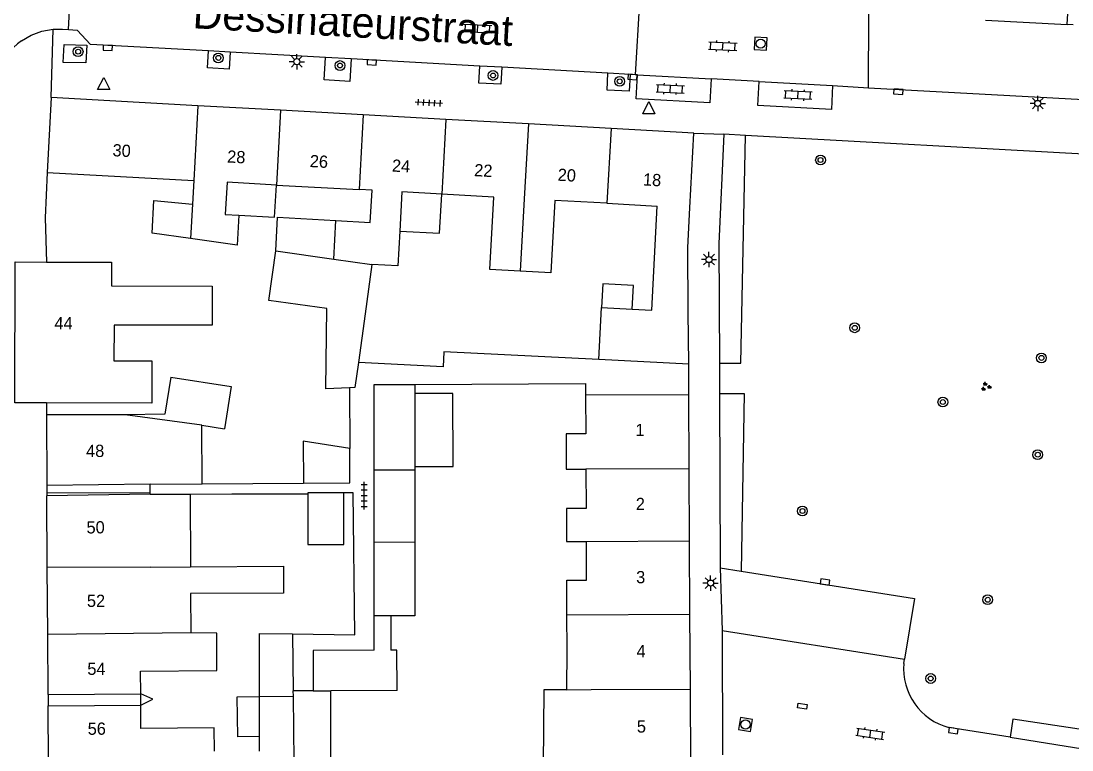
# Model space of a CAD drawing. Extents: x 132998 to 136004, y 396998 to 398512.
# Drawn here: x 133100.5 to 133186.4, y 398330.2 to 398389.8 of the extents above; entities that cross this region are included whole.
import ezdxf

# ---------------------------------------------------------------- set-up
doc = ezdxf.new("R2010")
doc.units = 0
for name, color, linetype in [('gg-afsc-erfafscheiding', 7, 'Continuous'), ('gg-afsc-muur', 7, 'Continuous'), ('gg-anno-huisnummerreeks BGT', 7, 'Continuous'), ('gg-anno-openbare ruimte label', 7, 'Continuous'), ('gg-bbg-bijgebouw', 7, 'Continuous'), ('gg-bbg-gedigitaliseerde bebouwing', 7, 'Continuous'), ('gg-bbg-gedigitaliseerde bebouwing onder overbouw', 7, 'Continuous'), ('gg-bbg-gedigitaliseerde bijgebouw', 7, 'Continuous'), ('gg-bbg-gedigitaliseerde overbouw', 7, 'Continuous'), ('gg-bbg-hoofdgebouw', 7, 'Continuous'), ('gg-bbg-luifel en loopbrug', 7, 'Continuous'), ('gg-bbg-pand overbouw', 7, 'Continuous'), ('gg-bbg-tussenscheiding', 7, 'Continuous'), ('gg-bbg-tussenscheiding niveau 01', 7, 'Continuous'), ('gg-knt-verharding', 7, 'Continuous'), ('gg-knt-verharding nz', 7, 'Continuous'), ('gt-grn-groengrens', 7, 'Continuous'), ('gt-grn-weggrens', 7, 'Continuous'), ('gt-symb-boom', 7, 'Continuous'), ('gt-symb-groenvak', 7, 'Continuous'), ('gt-symb-klinker verharding', 7, 'Continuous'), ('gt-symb-kolk', 7, 'Continuous'), ('gt-symb-kolk center center', 7, 'Continuous'), ('gt-symb-lichtmast', 7, 'Continuous'), ('gt-symb-rioolschacht', 7, 'Continuous'), ('gt-symb-tegel verharding', 7, 'Continuous'), ('gt-symb-waterafsluiter', 7, 'Continuous')]:
    doc.layers.add(name, color=color, linetype=linetype)

# ---------------------------------------------------------------- blocks, each defined once
blk = doc.blocks.new('gt0-BOOM')
at = {"layer": 'gt-symb-boom'}
for radius in [0.4, 0.2]:
    blk.add_circle((0, 0), radius, dxfattribs=at)
blk = doc.blocks.new('gt0-KOLK')
at = {"layer": 'gt-symb-kolk'}
blk.add_lwpolyline([(0, 0), (0.375, 0), (0.375, 0.4), (-0.375, 0.4), (-0.375, 0), (0, 0)], dxfattribs=at)
blk = doc.blocks.new('gt0-LMAST')
at = {"layer": 'gt-symb-lichtmast'}
for p, q in [((-0.182, 0.173), (-0.447, 0.438)), ((-0.005, 0.246), (-0.005, 0.621)), ((0.172, 0.173), (0.437, 0.438)), ((-0.255, -0.004), (-0.63, -0.004)), ((-0.182, -0.181), (-0.447, -0.446)), ((-0.005, -0.254), (-0.005, -0.629)), ((0.437, -0.446), (0.172, -0.181)), ((0.245, -0.004), (0.62, -0.004))]:
    blk.add_line(p, q, dxfattribs=at)
blk.add_circle((-0.005, -0.004), 0.25, dxfattribs=at)
blk = doc.blocks.new('gt0-TEG1')
at = {"layer": 'gt-symb-tegel verharding'}
for p, q in [((-1.125, 0), (1.125, 0)), ((-0.9, -0.25), (-0.9, 0.25)), ((-0.45, -0.25), (-0.45, 0.25)), ((0, -0.25), (0, 0.25)), ((0.45, -0.25), (0.45, 0.25)), ((0.9, -0.25), (0.9, 0.25))]:
    blk.add_line(p, q, dxfattribs=at)
blk = doc.blocks.new('gt0-WAFSL')
at = {"layer": 'gt-symb-waterafsluiter'}
for p, q in [((-0.5, -0.333), (0, 0.667)), ((0, 0.667), (0.5, -0.333)), ((0.5, -0.333), (-0.5, -0.333))]:
    blk.add_line(p, q, dxfattribs=at)
blk = doc.blocks.new('gt0-KL1')
at = {"layer": 'gt-symb-klinker verharding'}
for p, q in [((-1.15, 0.3), (1.15, 0.3)), ((-1, -0.3), (-1, 0.3)), ((-0.5, 0.3), (-0.5, 0.45)), ((0, -0.3), (0, 0.3)), ((0.5, 0.3), (0.5, 0.45)), ((1, -0.3), (1, 0.3)), ((-1.15, -0.3), (1.15, -0.3)), ((-0.5, -0.45), (-0.5, -0.3)), ((0.5, -0.45), (0.5, -0.3))]:
    blk.add_line(p, q, dxfattribs=at)
blk = doc.blocks.new('gt0-RS')
at = {"layer": 'gt-symb-rioolschacht'}
blk.add_lwpolyline([(-0.5, -0.5), (0.5, -0.5), (0.5, 0.5), (-0.5, 0.5)], close=True, dxfattribs=at)
blk.add_circle((0, 0), 0.375, dxfattribs=at)
blk = doc.blocks.new('gt0-KOLKCC')
at = {"layer": 'gt-symb-kolk center center'}
blk.add_lwpolyline([(-0.375, 0.2), (0.375, 0.2), (0.375, -0.2), (-0.375, -0.2)], close=True, dxfattribs=at)
blk = doc.blocks.new('gt0-GRVAK')
at = {"layer": 'gt-symb-groenvak'}
for p, q in [((-0.11, 0.189), (-0.228, 0.24)), ((-0.182, 0.153), (0.088, 0.153)), ((-0.091, 0.211), (-0.156, 0.322)), ((-0.047, 0.214), (-0.047, 0.393)), ((-0.004, 0.211), (0.061, 0.322)), ((0.015, 0.189), (0.133, 0.24)), ((0.262, -0.052), (0.197, 0.059)), ((0.305, -0.049), (0.305, 0.13)), ((0.349, -0.052), (0.414, 0.059)), ((-0.245, -0.228), (-0.363, -0.177)), ((-0.318, -0.264), (-0.047, -0.264)), ((-0.226, -0.206), (-0.291, -0.095)), ((-0.183, -0.203), (-0.183, -0.024)), ((-0.139, -0.206), (-0.074, -0.095)), ((-0.12, -0.228), (-0.002, -0.177)), ((0.243, -0.074), (0.125, -0.023)), ((0.17, -0.11), (0.441, -0.11)), ((0.368, -0.074), (0.486, -0.023))]:
    blk.add_line(p, q, dxfattribs=at)

msp = doc.modelspace()

# ---------------------------------------------------------------- linework, layer by layer
at = {"layer": 'gg-afsc-erfafscheiding'}
for p, q in [((133127.313, 398359.839), (133127.343, 398354.865)), ((133115.272, 398351.974), (133123.56, 398352.024))]:
    msp.add_line(p, q, dxfattribs=at)
for points in [[(133147.719, 398362.132), (133135.031, 398362.782), (133134.968, 398361.55), (133128.043, 398361.894)], [(133132.672, 398360.101), (133146.626, 398360.17), (133146.631, 398359.218)], [(133114.278, 398351.139), (133117.707, 398351.16), (133123.922, 398351.16)], [(133122.657, 398339.706), (133127.757, 398339.638), (133127.624, 398351.237), (133126.856, 398351.248)], [(133110.255, 398333.876), (133111.224, 398334.359), (133110.25, 398334.795)]]:
    msp.add_lwpolyline(points, dxfattribs=at)
at = {"layer": 'gg-afsc-muur'}
msp.add_line((133155.08, 398359.26), (133155.081, 398361.754), dxfattribs=at)
at = {"layer": 'gg-bbg-bijgebouw'}
msp.add_lwpolyline([(133112.696, 398360.709), (133117.637, 398359.942), (133117.099, 398356.474)], dxfattribs=at)
at = {"layer": 'gg-bbg-gedigitaliseerde bebouwing'}
for p, q in [((133102.6, 398377.45), (133114.585, 398376.789)), ((133114.585, 398376.789), (133114.478, 398374.841)), ((133121.343, 398376.416), (133128.101, 398376.043)), ((133148.375, 398374.924), (133152.481, 398374.697)), ((133126.028, 398370.363), (133126.201, 398373.512)), ((133147.719, 398362.132), (133147.938, 398366.398)), ((133147.938, 398366.398), (133150.436, 398366.27)), ((133155.081, 398361.754), (133147.719, 398362.132)), ((133155.08, 398359.26), (133146.631, 398359.218)), ((133108.979, 398357.626), (133102.53, 398357.61)), ((133115.272, 398351.974), (133115.243, 398356.766)), ((133111.014, 398351.948), (133115.272, 398351.974)), ((133111.019, 398351.119), (133114.278, 398351.139)), ((133114.278, 398351.139), (133114.312, 398345.193)), ((133145.119, 398338.416), (133145.105, 398341.254)), ((133116.473, 398339.762), (133114.345, 398339.781)), ((133145.102, 398335.127), (133145.119, 398338.416))]:
    msp.add_line(p, q, dxfattribs=at)
for points in [[(133121.343, 398376.416), (133117.305, 398376.639), (133117.16, 398374.011), (133118.266, 398373.95)], [(133126.201, 398373.512), (133129.024, 398373.356), (133129.169, 398375.984), (133128.101, 398376.043)], [(133134.859, 398375.67), (133131.608, 398375.849), (133131.431, 398372.649)], [(133141.29, 398369.373), (133138.787, 398369.511), (133139.12, 398375.435), (133134.859, 398375.67)], [(133148.375, 398374.924), (133144.114, 398375.159), (133143.794, 398369.235), (133141.29, 398369.373)], [(133118.266, 398373.95), (133118.131, 398371.488), (133114.322, 398372.031)], [(133150.436, 398366.27), (133152.045, 398366.187), (133152.481, 398374.697)], [(133131.431, 398372.649), (133131.274, 398369.8), (133129.154, 398369.917)], [(133102.53, 398370.112), (133107.865, 398370.096), (133107.859, 398368.16), (133116.101, 398368.137), (133116.092, 398364.94), (133108.067, 398364.94), (133108.059, 398362.033), (133111.15, 398362.025), (133111.141, 398358.571), (133102.534, 398358.59)], [(133146.631, 398359.218), (133146.647, 398356.072), (133145.033, 398356.064), (133145.048, 398353.162), (133146.659, 398353.17)], [(133146.659, 398353.17), (133146.675, 398349.962), (133145.062, 398349.954), (133145.076, 398347.253), (133146.691, 398347.261)], [(133145.105, 398341.254), (133145.091, 398344.093), (133146.707, 398344.101), (133146.691, 398347.261)], [(133114.312, 398345.193), (133121.911, 398345.239), (133121.925, 398343.041), (133114.325, 398342.995), (133114.345, 398339.781)], [(133110.25, 398334.795), (133110.239, 398336.661), (133116.473, 398336.698), (133116.473, 398339.762)], [(133145.102, 398335.127), (133143.204, 398335.137), (133143.172, 398328.96)], [(133116.276, 398330.114), (133116.264, 398332.01), (133110.267, 398331.974), (133110.255, 398333.876)]]:
    msp.add_lwpolyline(points, dxfattribs=at)
at = {"layer": 'gg-bbg-gedigitaliseerde bebouwing onder overbouw'}
for p, q in [((133111.014, 398351.948), (133102.574, 398351.83)), ((133111.019, 398351.119), (133102.579, 398350.99)), ((133102.668, 398334.75), (133110.25, 398334.795)), ((133102.674, 398333.83), (133110.255, 398333.876))]:
    msp.add_line(p, q, dxfattribs=at)
at = {"layer": 'gg-bbg-gedigitaliseerde bijgebouw'}
for p, q in [((133121.284, 398371.039), (133126.028, 398370.363)), ((133132.672, 398360.101), (133132.672, 398359.354)), ((133132.672, 398359.354), (133132.672, 398353.382)), ((133115.243, 398356.766), (133117.099, 398356.474)), ((133132.672, 398353.382), (133132.672, 398353.101)), ((133129.326, 398347.176), (133129.326, 398353.085)), ((133132.672, 398353.101), (133132.672, 398347.193)), ((133129.326, 398341.176), (133129.326, 398347.176)), ((133130.69, 398341.183), (133130.69, 398338.382)), ((133129.326, 398338.375), (133129.326, 398341.176)), ((133122.657, 398339.706), (133122.721, 398335.032)), ((133129.326, 398338.375), (133124.347, 398338.331)), ((133124.347, 398338.331), (133124.347, 398335.04)), ((133119.958, 398331.315), (133119.958, 398334.577)), ((133124.347, 398335.04), (133122.721, 398335.032)), ((133131.227, 398335.073), (133125.79, 398335.047)), ((133125.79, 398328.855), (133125.79, 398335.047)), ((133119.958, 398330.114), (133119.958, 398331.315))]:
    msp.add_line(p, q, dxfattribs=at)
for points in [[(133114.322, 398372.031), (133111.179, 398372.479), (133111.327, 398375.162), (133114.478, 398374.841)], [(133127.313, 398359.839), (133125.372, 398359.74), (133125.474, 398366.31), (133120.722, 398366.966), (133121.284, 398371.039)], [(133129.154, 398369.917), (133128.595, 398365.879), (133128.043, 398361.894)], [(133128.043, 398361.894), (133127.762, 398359.862), (133127.313, 398359.839)], [(133112.696, 398360.709), (133112.224, 398357.669), (133108.979, 398357.626)], [(133129.326, 398353.085), (133129.326, 398360.101), (133132.672, 398360.101)], [(133127.343, 398354.865), (133123.539, 398355.462), (133123.56, 398352.024)], [(133123.56, 398352.024), (133127.36, 398352.047), (133127.343, 398354.865)], [(133126.856, 398351.248), (133123.922, 398351.248), (133123.922, 398351.16)], [(133123.922, 398351.16), (133123.922, 398347.027), (133126.856, 398347.027), (133126.856, 398351.248)], [(133132.672, 398347.193), (133132.672, 398341.192), (133130.69, 398341.183)], [(133119.958, 398334.577), (133119.958, 398339.73), (133122.657, 398339.706)], [(133131.227, 398335.073), (133131.197, 398338.384), (133130.69, 398338.382)]]:
    msp.add_lwpolyline(points, dxfattribs=at)
at = {"layer": 'gg-bbg-gedigitaliseerde overbouw'}
for p, q in [((133111.018, 398351.278), (133111.014, 398351.948)), ((133111.019, 398351.119), (133111.018, 398351.278)), ((133110.255, 398333.876), (133110.25, 398334.795))]:
    msp.add_line(p, q, dxfattribs=at)
at = {"layer": 'gg-bbg-hoofdgebouw'}
for p, q in [((133102.931, 398383.56), (133102.6, 398377.45)), ((133114.922, 398382.898), (133102.931, 398383.56)), ((133121.68, 398382.525), (133114.922, 398382.898)), ((133128.438, 398382.152), (133121.68, 398382.525)), ((133135.196, 398381.779), (133128.438, 398382.152)), ((133141.954, 398381.406), (133135.196, 398381.779)), ((133148.712, 398381.033), (133141.954, 398381.406)), ((133155.47, 398380.66), (133148.712, 398381.033)), ((133155.151, 398374.55), (133155.47, 398380.66)), ((133155.11, 398353.212), (133155.08, 398359.26)), ((133102.53, 398357.61), (133102.574, 398351.83)), ((133155.139, 398347.303), (133155.11, 398353.212)), ((133102.606, 398345.122), (133102.579, 398350.99)), ((133155.168, 398341.304), (133155.139, 398347.303)), ((133102.639, 398339.644), (133102.606, 398345.122)), ((133155.198, 398335.19), (133155.168, 398341.304)), ((133102.668, 398334.75), (133102.639, 398339.644)), ((133155.229, 398329), (133155.198, 398335.19)), ((133102.702, 398329.147), (133102.674, 398333.83))]:
    msp.add_line(p, q, dxfattribs=at)
for points in [[(133155.081, 398361.754), (133155.031, 398366.034), (133154.992, 398371.313), (133155.151, 398374.55)], [(133102.534, 398358.59), (133099.95, 398358.6), (133099.98, 398370.12), (133102.53, 398370.112)]]:
    msp.add_lwpolyline(points, dxfattribs=at)
at = {"layer": 'gg-bbg-luifel en loopbrug'}
for points in [[(133118.266, 398373.95), (133121.198, 398373.788), (133121.343, 398376.416)], [(133131.431, 398372.649), (133134.682, 398372.47), (133134.859, 398375.67)], [(133121.284, 398371.039), (133121.434, 398373.775), (133126.201, 398373.512)], [(133150.436, 398366.27), (133150.535, 398368.202), (133148.037, 398368.33), (133147.938, 398366.398)], [(133132.672, 398353.382), (133135.801, 398353.397), (133135.772, 398359.369), (133132.672, 398359.354)], [(133119.958, 398331.315), (133118.175, 398331.289), (133118.127, 398334.55), (133119.958, 398334.577)]]:
    msp.add_lwpolyline(points, dxfattribs=at)
at = {"layer": 'gg-bbg-pand overbouw'}
for p, q in [((133102.574, 398351.83), (133102.578, 398351.226)), ((133102.578, 398351.226), (133102.579, 398350.99)), ((133102.668, 398334.75), (133102.674, 398333.83))]:
    msp.add_line(p, q, dxfattribs=at)
at = {"layer": 'gg-bbg-tussenscheiding'}
for p, q in [((133114.922, 398382.898), (133114.585, 398376.789)), ((133121.68, 398382.525), (133121.343, 398376.416)), ((133128.438, 398382.152), (133128.101, 398376.043)), ((133135.196, 398381.779), (133134.859, 398375.67)), ((133141.954, 398381.406), (133141.617, 398375.297)), ((133148.712, 398381.033), (133148.375, 398374.924)), ((133114.478, 398374.841), (133114.322, 398372.031)), ((133141.617, 398375.297), (133141.29, 398369.373)), ((133126.028, 398370.363), (133129.154, 398369.917)), ((133115.243, 398356.766), (133108.979, 398357.626)), ((133132.672, 398353.101), (133129.326, 398353.085)), ((133155.11, 398353.212), (133146.659, 398353.17)), ((133146.691, 398347.261), (133155.139, 398347.303)), ((133132.672, 398347.193), (133129.326, 398347.176)), ((133111.055, 398345.173), (133102.606, 398345.122)), ((133111.055, 398345.173), (133114.312, 398345.193)), ((133130.69, 398341.183), (133129.326, 398341.176)), ((133145.105, 398341.254), (133155.168, 398341.304)), ((133114.345, 398339.781), (133102.639, 398339.644)), ((133147.079, 398335.151), (133155.198, 398335.19)), ((133119.958, 398334.577), (133122.727, 398334.618)), ((133122.727, 398334.618), (133122.721, 398335.032)), ((133122.799, 398329.268), (133122.727, 398334.618)), ((133124.347, 398335.04), (133125.79, 398335.047)), ((133145.102, 398335.127), (133147.079, 398335.151))]:
    msp.add_line(p, q, dxfattribs=at)
at = {"layer": 'gg-bbg-tussenscheiding niveau 01'}
msp.add_line((133102.578, 398351.226), (133111.018, 398351.278), dxfattribs=at)
at = {"layer": 'gg-knt-verharding'}
for p, q in [((133104.343, 398389.133), (133104.594, 398394.047)), ((133151.049, 398391.412), (133150.696, 398385.439)), ((133186.003, 398389.536), (133186.118, 398391.326)), ((133169.759, 398384.377), (133169.791, 398390.395)), ((133186.501, 398389.509), (133186.003, 398389.536)), ((133115.783, 398387.382), (133106.148, 398387.918)), ((133117.552, 398387.283), (133115.783, 398387.382)), ((133125.362, 398386.849), (133117.552, 398387.283)), ((133127.455, 398386.732), (133125.362, 398386.849)), ((133137.974, 398386.147), (133127.455, 398386.732)), ((133139.768, 398386.047), (133137.974, 398386.147)), ((133148.46, 398385.563), (133139.768, 398386.047)), ((133150.27, 398385.463), (133148.46, 398385.563)), ((133150.696, 398385.439), (133150.27, 398385.463)), ((133150.875, 398385.429), (133150.696, 398385.439)), ((133156.902, 398385.093), (133156.779, 398383.139)), ((133160.816, 398384.876), (133156.902, 398385.093)), ((133160.71, 398382.923), (133160.816, 398384.876)), ((133166.811, 398384.542), (133169.759, 398384.377)), ((133169.759, 398384.377), (133201.878, 398382.591)), ((133159.695, 398380.471), (133157.93, 398380.57)), ((133205.741, 398377.901), (133159.695, 398380.471)), ((133157.577, 398361.84), (133157.586, 398359.356)), ((133157.586, 398359.356), (133157.639, 398345.097)), ((133102.534, 398358.59), (133102.53, 398357.61)), ((133157.639, 398345.097), (133159.356, 398344.827)), ((133157.639, 398345.097), (133157.81, 398339.969)), ((133157.81, 398339.969), (133157.84, 398329.8)), ((133172.65, 398337.29), (133172.72, 398337.64)), ((133181.346, 398331.246), (133176.349, 398332.04))]:
    msp.add_line(p, q, dxfattribs=at)
for points in [[(133100.505, 398388.22), (133101.298, 398388.681), (133102.159, 398388.996), (133103.092, 398389.156)], [(133103.092, 398389.156), (133103.848, 398389.167), (133104.343, 398389.133)], [(133104.343, 398389.133), (133105.057, 398389.085), (133106.148, 398387.918)], [(133103.906, 398386.435), (133103.997, 398387.895), (133105.845, 398387.866), (133105.754, 398386.407), (133103.906, 398386.435)], [(133117.552, 398387.283), (133117.474, 398385.881), (133115.707, 398386.013), (133115.783, 398387.382)], [(133127.455, 398386.732), (133127.353, 398384.894), (133125.26, 398385.016), (133125.362, 398386.849)], [(133139.768, 398386.047), (133139.691, 398384.664), (133137.896, 398384.742), (133137.974, 398386.147)], [(133150.27, 398385.463), (133150.194, 398384.101), (133148.383, 398384.173), (133148.46, 398385.563)], [(133156.779, 398383.139), (133150.769, 398383.469), (133150.875, 398385.429)], [(133166.811, 398384.542), (133166.731, 398382.593), (133160.71, 398382.923)], [(133157.93, 398380.57), (133157.54, 398371.64), (133157.577, 398361.84)], [(133102.6, 398377.45), (133102.43, 398373.73), (133102.53, 398370.112)], [(133159.356, 398344.827), (133173.533, 398342.598), (133172.72, 398337.64)], [(133187.301, 398330.301), (133187.546, 398331.828), (133181.577, 398332.735), (133181.346, 398331.246)]]:
    msp.add_lwpolyline(points, dxfattribs=at)
for centre, radius, start, end in [((133103.531, 398383.935), 5.246, 125.2302, 162.288), ((133177.623, 398336.866), 4.991, 175.12447, 255.21039)]:
    msp.add_arc(centre, radius, start, end, dxfattribs=at)
at = {"layer": 'gg-knt-verharding nz'}
for p, q in [((133179.342, 398389.896), (133186.003, 398389.536)), ((133150.875, 398385.429), (133156.902, 398385.093)), ((133160.816, 398384.876), (133166.811, 398384.542)), ((133157.81, 398339.969), (133172.72, 398337.64)), ((133181.346, 398331.246), (133187.301, 398330.301))]:
    msp.add_line(p, q, dxfattribs=at)
at = {"layer": 'gt-grn-groengrens'}
for points in [[(133157.577, 398361.84), (133159.335, 398361.847), (133159.695, 398380.471)], [(133157.586, 398359.356), (133159.599, 398359.364), (133159.356, 398344.827)]]:
    msp.add_lwpolyline(points, dxfattribs=at)
at = {"layer": 'gt-grn-weggrens'}
for p, q in [((133102.931, 398383.56), (133103.092, 398389.156)), ((133155.47, 398380.66), (133157.93, 398380.57))]:
    msp.add_line(p, q, dxfattribs=at)

# ---------------------------------------------------------------- block references
at = {"layer": 'gt-symb-boom'}
for p in [(133105.125, 398387.326), (133116.598, 398386.811), (133126.544, 398386.186), (133139.063, 398385.375), (133149.422, 398384.895), (133165.843, 398378.459), (133168.643, 398364.738), (133183.911, 398362.274), (133175.848, 398358.663), (133183.61, 398354.356), (133164.364, 398349.75), (133179.518, 398342.495), (133174.849, 398336.054)]:
    msp.add_blockref('gt0-BOOM', p, dxfattribs=at)
at = {"layer": 'gt-symb-groenvak'}
msp.add_blockref('gt0-GRVAK', (133179.368, 398359.926), dxfattribs=at)
at = {"layer": 'gt-symb-klinker verharding'}
for p, rotation in [((133137.791, 398389.225), -2.8080530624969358), ((133157.853, 398387.767), -2.8080530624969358), ((133153.552, 398384.281), -2.9224726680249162), ((133164, 398383.784), -2.9224726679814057), ((133169.913, 398331.537), -8.567589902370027)]:
    msp.add_blockref('gt0-KL1', p, dxfattribs=dict(at, rotation=rotation))
at = {"layer": 'gt-symb-kolk'}
for p, rotation in [((133107.557, 398387.839), 177.53533664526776), ((133129.152, 398386.638), 176.7883742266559), ((133150.476, 398385.451), 176.78837422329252), ((133172.215, 398384.244), 177.0775273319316), ((133166.246, 398344.147), 171.89420641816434), ((133176.738, 398331.979), 171.43241009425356)]:
    msp.add_blockref('gt0-KOLK', p, dxfattribs=dict(at, rotation=rotation))
at = {"layer": 'gt-symb-kolk center center', "rotation": -8.454261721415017}
msp.add_blockref('gt0-KOLKCC', (133164.354, 398333.787), dxfattribs=at)
at = {"layer": 'gt-symb-lichtmast'}
for p in [(133123.017, 398386.504), (133183.616, 398383.094), (133156.726, 398370.324), (133156.859, 398343.859)]:
    msp.add_blockref('gt0-LMAST', p, dxfattribs=at)
at = {"layer": 'gt-symb-rioolschacht'}
for p, rotation in [((133160.951, 398387.977), -3.5548886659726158), ((133159.706, 398332.289), -8.916036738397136)]:
    msp.add_blockref('gt0-RS', p, dxfattribs=dict(at, rotation=rotation))
at = {"layer": 'gt-symb-tegel verharding'}
for p, rotation in [((133133.812, 398383.143), 176.84560781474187), ((133128.515, 398351.004), 90)]:
    msp.add_blockref('gt0-TEG1', p, dxfattribs=dict(at, rotation=rotation))
at = {"layer": 'gt-symb-waterafsluiter'}
for p in [(133107.223, 398384.555), (133151.805, 398382.579)]:
    msp.add_blockref('gt0-WAFSL', p, dxfattribs=at)

# ---------------------------------------------------------------- texts
at = {"layer": 'gg-anno-huisnummerreeks BGT'}
for s, rotation, p in [('30', 356.8, (133107.919, 398378.778)), ('28', 356.8, (133117.294, 398378.261)), ('26', 356.8, (133124.052, 398377.888)), ('24', 356.8, (133130.773, 398377.517)), ('22', 356.8, (133137.499, 398377.145)), ('20', 356.8, (133144.326, 398376.769)), ('18', 356.8, (133151.302, 398376.384)), ('44', 359.8, (133103.189, 398364.617)), ('1', 0.3, (133150.708, 398355.88)), ('48', 0.5, (133105.78, 398354.161)), ('2', 0.3, (133150.738, 398349.827)), ('50', 0.3, (133105.816, 398347.917)), ('3', 0.3, (133150.767, 398343.841)), ('52', 0.3, (133105.848, 398341.904)), ('4', 0.3, (133150.797, 398337.784)), ('54', 0.3, (133105.882, 398336.344)), ('5', 0.3, (133150.827, 398331.631)), ('56', 0.3, (133105.911, 398331.448))]:
    msp.add_text(s, height=1, rotation=rotation, dxfattribs=at).set_placement(p)
at = {"layer": 'gg-anno-openbare ruimte label'}
msp.add_text('Dessinateurstraat', height=2.5, rotation=356.8, dxfattribs=at).set_placement((133114.458, 398389.243))

doc.saveas('drawing.dxf')
